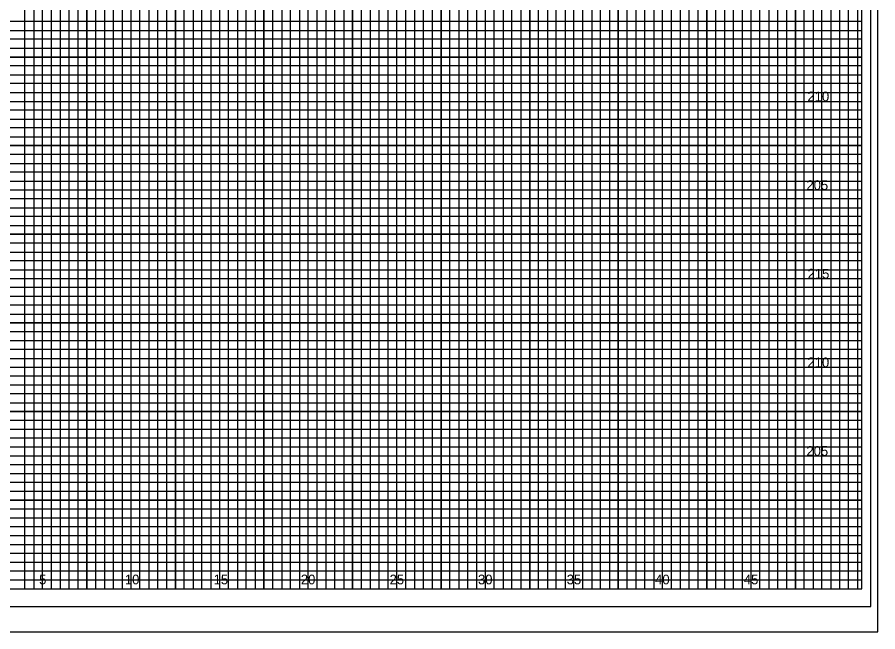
# Model space of a CAD drawing. Extents: x -4 to 103, y -2 to 6583.
# Drawn here: x 54.82 to 103.4, y 2193.15 to 2227.82 of the extents above; entities that cross this region are included whole.
import ezdxf

# ---------------------------------------------------------------- set-up
doc = ezdxf.new("R2010")
doc.units = 0
for name, color, linetype in [('Prop XS Elevation Labels', 7, 'Continuous'), ('Prop XS Offset Labels', 7, 'Continuous'), ('Sheet Cross Section CELL', 7, 'Continuous'), ('Sheet Cross Section Grid Major CELL', 7, 'Continuous'), ('Sheet Cross Section Grid Middle CELL', 7, 'Continuous'), ('Sheet Cutting Line CELL', 7, 'Continuous'), ('Sheet DOT Grid CELL', 7, 'Continuous'), ('Sheet Plot Border Inside CELL', 7, 'Continuous'), ('Sheet Plot Border Outside CELL', 7, 'Continuous')]:
    doc.layers.add(name, color=color, linetype=linetype)

msp = doc.modelspace()

# ---------------------------------------------------------------- linework, layer by layer
at = {"layer": 'Sheet Cross Section CELL'}
msp.add_lwpolyline([(102.5, 2260.575), (0, 2260.575), (0, 2195.575), (102.5, 2195.575)], close=True, dxfattribs=at)
at = {"layer": 'Sheet Cross Section Grid Major CELL'}
for points in [[(56.25, 2195.575), (56.25, 2260.575)], [(58.75, 2260.575), (58.75, 2195.575), (61.25, 2195.575), (61.25, 2260.575)], [(63.75, 2260.575), (63.75, 2195.575), (66.25, 2195.575), (66.25, 2260.575)], [(68.75, 2260.575), (68.75, 2195.575), (71.25, 2195.575), (71.25, 2260.575)], [(73.75, 2260.575), (73.75, 2195.575), (76.25, 2195.575), (76.25, 2257.575)], [(88.75, 2257.575), (88.75, 2195.575), (91.25, 2195.575), (91.25, 2259)], [(93.75, 2259), (93.75, 2195.575), (96.25, 2195.575), (96.25, 2259)], [(98.75, 2259), (98.75, 2195.575), (101.25, 2195.575), (101.25, 2259)], [(78.75, 2257.575), (78.75, 2195.575), (81.25, 2195.575), (81.25, 2257.575)], [(83.75, 2257.575), (83.75, 2195.575), (86.25, 2195.575), (86.25, 2257.575)], [(0, 2223.075), (102.5, 2223.075), (102.5, 2225.575), (0, 2225.575)], [(0, 2218.075), (102.5, 2218.075), (102.5, 2220.575), (0, 2220.575)], [(0, 2213.075), (102.5, 2213.075), (102.5, 2215.575), (0, 2215.575)], [(0, 2208.075), (102.5, 2208.075), (102.5, 2210.575), (0, 2210.575)], [(0, 2203.075), (102.5, 2203.075), (102.5, 2205.575), (0, 2205.575)], [(0, 2198.075), (102.5, 2198.075), (102.5, 2200.575), (0, 2200.575)]]:
    msp.add_lwpolyline(points, dxfattribs=at)
at = {"layer": 'Sheet Cross Section Grid Middle CELL'}
for points in [[(54.75, 2195.575), (55.25, 2195.575), (55.25, 2260.575)], [(55.75, 2260.575), (55.75, 2195.575), (56.75, 2195.575), (56.75, 2260.575)], [(57.25, 2260.575), (57.25, 2195.575), (57.75, 2195.575), (57.75, 2260.575)], [(58.25, 2260.575), (58.25, 2195.575), (59.25, 2195.575), (59.25, 2260.575)], [(59.75, 2260.575), (59.75, 2195.575), (60.25, 2195.575), (60.25, 2260.575)], [(60.75, 2260.575), (60.75, 2195.575), (61.75, 2195.575), (61.75, 2260.575)], [(62.25, 2260.575), (62.25, 2195.575), (62.75, 2195.575), (62.75, 2260.575)], [(63.25, 2260.575), (63.25, 2195.575), (64.25, 2195.575), (64.25, 2260.575)], [(64.75, 2260.575), (64.75, 2195.575), (65.25, 2195.575), (65.25, 2260.575)], [(65.75, 2260.575), (65.75, 2195.575), (66.75, 2195.575), (66.75, 2260.575)], [(67.25, 2260.575), (67.25, 2195.575), (67.75, 2195.575), (67.75, 2260.575)], [(68.25, 2260.575), (68.25, 2195.575), (69.25, 2195.575), (69.25, 2260.575)], [(69.75, 2260.575), (69.75, 2195.575), (70.25, 2195.575), (70.25, 2260.575)], [(70.75, 2260.575), (70.75, 2195.575), (71.75, 2195.575), (71.75, 2260.575)], [(72.25, 2260.575), (72.25, 2195.575), (72.75, 2195.575), (72.75, 2260.575)], [(73.25, 2260.575), (73.25, 2195.575), (74.25, 2195.575), (74.25, 2257.575)], [(89.75, 2257.575), (89.75, 2195.575), (90.25, 2195.575), (90.25, 2259)], [(90.75, 2259), (90.75, 2195.575), (91.75, 2195.575), (91.75, 2259)], [(92.25, 2259), (92.25, 2195.575), (92.75, 2195.575), (92.75, 2259)], [(93.25, 2259), (93.25, 2195.575), (94.25, 2195.575), (94.25, 2259)], [(94.75, 2259), (94.75, 2195.575), (95.25, 2195.575), (95.25, 2259)], [(95.75, 2259), (95.75, 2195.575), (96.75, 2195.575), (96.75, 2259)], [(97.25, 2259), (97.25, 2195.575), (97.75, 2195.575), (97.75, 2259)], [(98.25, 2259), (98.25, 2195.575), (99.25, 2195.575), (99.25, 2259)], [(99.75, 2259), (99.75, 2195.575), (100.25, 2195.575), (100.25, 2259)], [(100.25, 2259), (100.75, 2259), (100.75, 2195.575), (101.75, 2195.575), (101.75, 2259), (102.25, 2259), (102.25, 2195.575)], [(74.75, 2257.575), (74.75, 2195.575), (75.25, 2195.575), (75.25, 2257.575)], [(75.75, 2257.575), (75.75, 2195.575), (76.75, 2195.575), (76.75, 2257.575)], [(77.25, 2257.575), (77.25, 2195.575), (77.75, 2195.575), (77.75, 2257.575)], [(78.25, 2257.575), (78.25, 2195.575), (79.25, 2195.575), (79.25, 2257.575)], [(79.75, 2257.575), (79.75, 2195.575), (80.25, 2195.575), (80.25, 2257.575)], [(80.75, 2257.575), (80.75, 2195.575), (81.75, 2195.575), (81.75, 2257.575)], [(82.25, 2257.575), (82.25, 2195.575), (82.75, 2195.575), (82.75, 2257.575)], [(83.25, 2257.575), (83.25, 2195.575), (84.25, 2195.575), (84.25, 2257.575)], [(84.75, 2257.575), (84.75, 2195.575), (85.25, 2195.575), (85.25, 2257.575)], [(85.75, 2257.575), (85.75, 2195.575), (86.75, 2195.575), (86.75, 2257.575)], [(87.25, 2257.575), (87.25, 2195.575), (87.75, 2195.575), (87.75, 2257.575)], [(88.25, 2257.575), (88.25, 2195.575), (89.25, 2195.575), (89.25, 2257.575)], [(0, 2227.075), (102.5, 2227.075), (102.5, 2227.575), (0, 2227.575)], [(0, 2226.075), (102.5, 2226.075), (102.5, 2226.575), (0, 2226.575)], [(0, 2224.575), (102.5, 2224.575), (102.5, 2225.075), (0, 2225.075)], [(0, 2223.575), (102.5, 2223.575), (102.5, 2224.075), (0, 2224.075)], [(0, 2222.075), (102.5, 2222.075), (102.5, 2222.575), (0, 2222.575)], [(0, 2221.075), (102.5, 2221.075), (102.5, 2221.575), (0, 2221.575)], [(0, 2219.575), (102.5, 2219.575), (102.5, 2220.075), (0, 2220.075)], [(0, 2218.575), (102.5, 2218.575), (102.5, 2219.075), (0, 2219.075)], [(0, 2217.075), (102.5, 2217.075), (102.5, 2217.575), (0, 2217.575)], [(0, 2216.075), (102.5, 2216.075), (102.5, 2216.575), (0, 2216.575)], [(0, 2214.575), (102.5, 2214.575), (102.5, 2215.075), (0, 2215.075)], [(0, 2213.575), (102.5, 2213.575), (102.5, 2214.075), (0, 2214.075)], [(0, 2212.075), (102.5, 2212.075), (102.5, 2212.575), (0, 2212.575)], [(0, 2211.075), (102.5, 2211.075), (102.5, 2211.575), (0, 2211.575)], [(0, 2209.575), (102.5, 2209.575), (102.5, 2210.075), (0, 2210.075)], [(0, 2208.575), (102.5, 2208.575), (102.5, 2209.075), (0, 2209.075)], [(0, 2207.075), (102.5, 2207.075), (102.5, 2207.575), (0, 2207.575)], [(0, 2206.075), (102.5, 2206.075), (102.5, 2206.575), (0, 2206.575)], [(0, 2204.575), (102.5, 2204.575), (102.5, 2205.075), (0, 2205.075)], [(0, 2203.575), (102.5, 2203.575), (102.5, 2204.075), (0, 2204.075)], [(0, 2202.075), (102.5, 2202.075), (102.5, 2202.575), (0, 2202.575)], [(0, 2201.075), (102.5, 2201.075), (102.5, 2201.575), (0, 2201.575)], [(0, 2199.575), (102.5, 2199.575), (102.5, 2200.075), (0, 2200.075)], [(0, 2198.575), (102.5, 2198.575), (102.5, 2199.075), (0, 2199.075)], [(0, 2197.075), (102.5, 2197.075), (102.5, 2197.575), (0, 2197.575)], [(0, 2196.075), (102.5, 2196.075), (102.5, 2196.575), (0, 2196.575)]]:
    msp.add_lwpolyline(points, dxfattribs=at)
at = {"layer": 'Sheet Cutting Line CELL'}
msp.add_line((-3.5, 2193.15), (103.4, 2193.15), dxfattribs=at)
at = {"layer": 'Sheet DOT Grid CELL'}
for p, q in [((56.25, 2195.575), (56.25, 2260.575)), ((58.75, 2195.575), (58.75, 2260.575)), ((61.25, 2195.575), (61.25, 2260.575)), ((63.75, 2195.575), (63.75, 2260.575)), ((66.25, 2195.575), (66.25, 2260.575)), ((68.75, 2195.575), (68.75, 2260.575)), ((71.25, 2195.575), (71.25, 2260.575)), ((73.75, 2195.575), (73.75, 2260.575)), ((91.25, 2195.575), (91.25, 2259)), ((93.75, 2195.575), (93.75, 2259)), ((96.25, 2195.575), (96.25, 2259)), ((98.75, 2195.575), (98.75, 2259)), ((101.25, 2195.575), (101.25, 2259)), ((76.25, 2195.575), (76.25, 2257.575)), ((78.75, 2195.575), (78.75, 2257.575)), ((81.25, 2195.575), (81.25, 2257.575)), ((83.75, 2195.575), (83.75, 2257.575)), ((86.25, 2195.575), (86.25, 2257.575)), ((88.75, 2195.575), (88.75, 2257.575)), ((0, 2225.575), (102.5, 2225.575)), ((0, 2223.075), (102.5, 2223.075)), ((0, 2220.575), (102.5, 2220.575)), ((0, 2218.075), (102.5, 2218.075)), ((0, 2215.575), (102.5, 2215.575)), ((0, 2213.075), (102.5, 2213.075)), ((0, 2210.575), (102.5, 2210.575)), ((0, 2208.075), (102.5, 2208.075)), ((0, 2205.575), (102.5, 2205.575)), ((0, 2203.075), (102.5, 2203.075)), ((0, 2200.575), (102.5, 2200.575)), ((0, 2198.075), (102.5, 2198.075))]:
    msp.add_line(p, q, dxfattribs=at)
at = {"layer": 'Sheet Plot Border Inside CELL'}
msp.add_lwpolyline([(103, 2261.575), (-2.8, 2261.575), (-2.8, 2194.575), (103, 2194.575)], close=True, dxfattribs=at)
at = {"layer": 'Sheet Plot Border Outside CELL'}
msp.add_lwpolyline([(103.4, 2262.975), (-3.5, 2262.975), (-3.5, 2193.15), (103.4, 2193.15)], close=True, dxfattribs=at)

# ---------------------------------------------------------------- texts
at = {"layer": 'Prop XS Elevation Labels'}
for s, p in [('210', (99.43, 2223.075)), ('205', (99.372, 2218.075)), ('215', (99.438, 2213.075)), ('210', (99.43, 2208.075)), ('205', (99.372, 2203.075))]:
    msp.add_text(s, height=0.55, dxfattribs=at).set_placement(p)
at = {"layer": 'Prop XS Offset Labels'}
for s, p in [('5', (56.057, 2195.825)), ('10', (60.897, 2195.825)), ('15', (65.906, 2195.825)), ('20', (70.831, 2195.825)), ('25', (75.84, 2195.825)), ('30', (80.831, 2195.825)), ('35', (85.84, 2195.825)), ('40', (90.831, 2195.825)), ('45', (95.84, 2195.825))]:
    msp.add_text(s, height=0.55, dxfattribs=at).set_placement(p)

doc.saveas('drawing.dxf')
